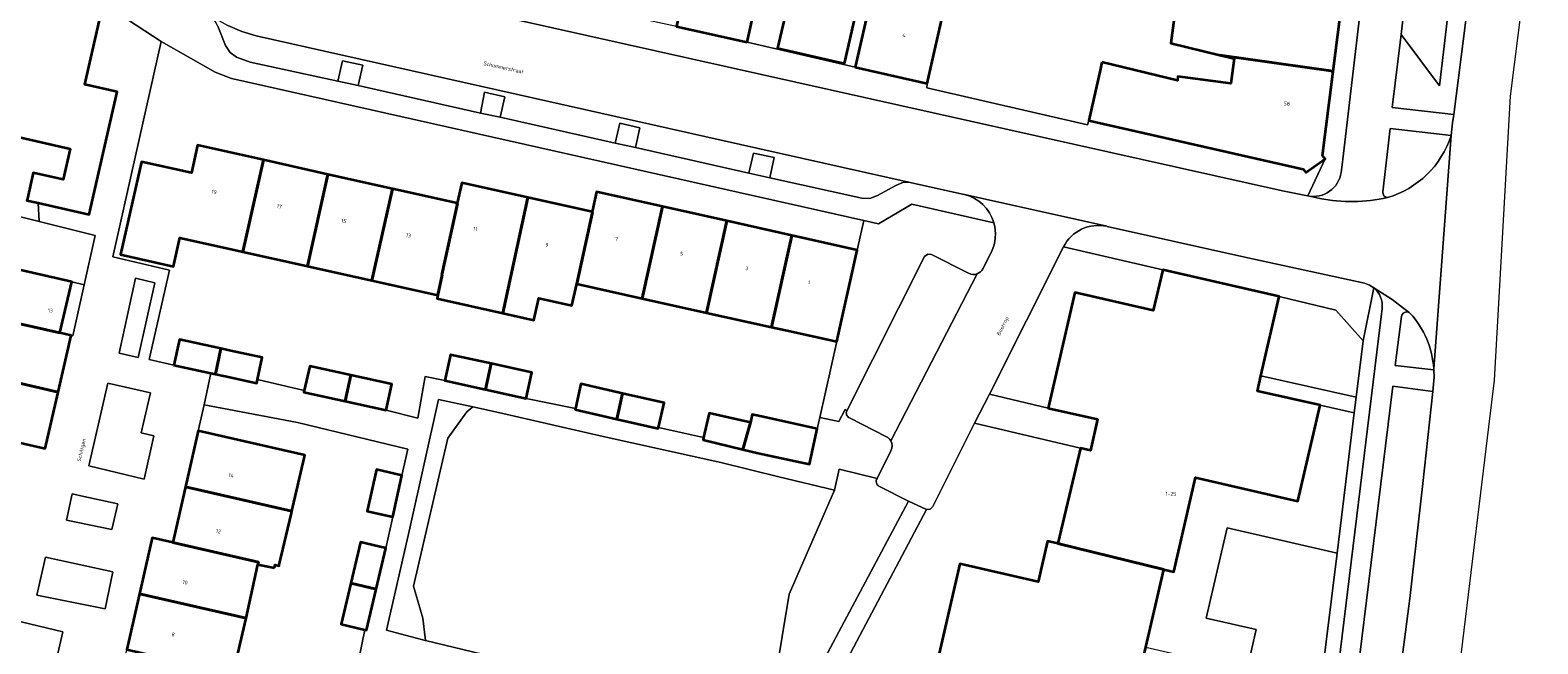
# Model space of a CAD drawing. Header units: metres. Extents: x 197700 to 204338, y 317132 to 325229.
# Tile 607 of 656: x 203315 to 203459, y 318159 to 318217. Entities that reach past the tile are written whole.
import ezdxf
from ezdxf.enums import TextEntityAlignment as Align

# ---------------------------------------------------------------- set-up
doc = ezdxf.new("R2010")
doc.units = ezdxf.units.M
for name, color, linetype, lineweight in [('B-WE-GR-BEPLANTING_CULTUUR_BODEMBEDEKKER-GV', 90, 'Continuous', 18), ('B-WE-GR-BEPLANTING_CULTUUR_HEESTERS-GV', 90, 'Continuous', 18), ('B-WE-IE-TERREINAFSCHEIDING_KUNSTMATIG_HEKWERK-G', 20, 'IE-TERREINAFSCHEIDING-KUNSTMATIG', 18), ('B-WE-OG-BEBOUWING-GV', 7, 'Continuous', 35), ('B-WE-OG-BEBOUWING-T18', 10, 'Continuous', 18), ('B-WE-OG-TERREIN_CULTUURSCHEIDING-GV', 7, 'Continuous', 18), ('B-WE-OG-TERREIN_ERF-GV', 7, 'Continuous', 18), ('B-WE-OG-TOPOGRAFIE-T18', 10, 'Continuous', 18), ('B-WE-VH-VERHARDING_ASFALT-GV', 252, 'Continuous', 18), ('B-WE-VH-VERHARDING_BETONSTRAATSTEEN-GV', 252, 'Continuous', 18), ('B-WE-VH-VERHARDING_OPEN-GV', 252, 'Continuous', 18), ('B-WE-VH-VERHARDING_TEGEL-GV', 252, 'Continuous', 18)]:
    doc.layers.add(name, color=color, linetype=linetype, lineweight=lineweight)
doc.styles.add('NLCS-ISO-M200-T18', font='NLCS-ISO.ttf', dxfattribs={"height": 0.36})
doc.linetypes.add('IE-TERREINAFSCHEIDING-KUNSTMATIG', pattern='A,4,[82,NLCS.SHX,S=0.75,R=90,X=0,Y=0],4,-2', length=10)

msp = doc.modelspace()

# ---------------------------------------------------------------- linework, layer by layer
at = {"layer": 'B-WE-GR-BEPLANTING_CULTUUR_BODEMBEDEKKER-GV'}
for points in [[(203450.839, 318207.061), (203445.018, 318207.752), (203444.337, 318201.685)], [(203446.945, 318190.101), (203446.853, 318190.171)], [(203446.114, 318189.81), (203445.514, 318185.135), (203449.198, 318184.713), (203449.192, 318184.804)]]:
    msp.add_lwpolyline(points, dxfattribs=at)
for points in [[(203444.768, 318201.145, 0.2486866), (203450.839, 318207.061)], [(203444.337, 318201.685, 0.4170429), (203444.768, 318201.145)], [(203446.853, 318190.171, 0.5355986), (203446.114, 318189.81)], [(203449.192, 318184.804, 0.1682787), (203446.945, 318190.101)]]:
    msp.add_lwpolyline(points, format="xyb", dxfattribs=at)
for points in [[(203301.289, 318199.1), (203300.872, 318197.361), (203310.675, 318195.093), (203314.436, 318194.223), (203319.29, 318193.1), (203320.475, 318192.826), (203321.522, 318197.513), (203316.173, 318198.861), (203314.161, 318199.368), (203302.02, 318202.147)], [(203327.223, 318193.014), (203325.374, 318193.471), (203323.804, 318186.316), (203325.619, 318185.903)], [(203320.913, 318175.54), (203326.194, 318174.275), (203327.112, 318178.402), (203325.914, 318178.69), (203326.797, 318182.519), (203322.722, 318183.443)], [(203323.673, 318171.912), (203320.452, 318172.62), (203319.335, 318172.89), (203318.774, 318170.379), (203323.116, 318169.487)], [(203322.463, 318161.913), (203323.199, 318165.427), (203316.8, 318166.834), (203315.947, 318163.224)], [(203318.441, 318159.715), (203313.016, 318161.001), (203311.859, 318155.841), (203312.986, 318151.52), (203316.375, 318150.728)]]:
    msp.add_lwpolyline(points, close=True, dxfattribs=at)
at = {"layer": 'B-WE-GR-BEPLANTING_CULTUUR_HEESTERS-GV'}
for points in [[(203454.302, 318250.201), (203453.378, 318242.916), (203449.738, 318211.795), (203446.08, 318216.712)], [(203446.08, 318216.712), (203445.226, 318209.746), (203451.087, 318209.06), (203455.387, 318242.836), (203456.058, 318247.942)], [(203407.235, 318198.728), (203399.397, 318200.526), (203396.232, 318198.652), (203394.833, 318198.966), (203394.206, 318196.133), (203392.272, 318187.406), (203390.639, 318180.165), (203392.45, 318179.765), (203393.052, 318180.926), (203393.21, 318180.807), (203400.623, 318195.525), (203400.922, 318195.757), (203401.3, 318195.714), (203404.826, 318193.934)], [(203406.186, 318194.363), (203406.997, 318195.954)], [(203396.095, 318174.348), (203392.49, 318175.22), (203392.038, 318173.22), (203387.716, 318163.306), (203386.36, 318155.214)], [(203399.089, 318172.184), (203396.269, 318173.612)], [(203386.947, 318155.553), (203389.881, 318154.882), (203399.089, 318172.184)]]:
    msp.add_lwpolyline(points, dxfattribs=at)
for points in [[(203346.617, 318211.84), (203347.047, 318213.769), (203345.112, 318214.182), (203344.652, 318212.266)], [(203358.273, 318209.211), (203360.139, 318208.807), (203360.578, 318210.756), (203358.654, 318211.218)], [(203373.062, 318205.919), (203373.453, 318207.807), (203371.555, 318208.259), (203371.116, 318206.349)], [(203385.879, 318203.044), (203386.274, 318204.955), (203384.316, 318205.379), (203383.874, 318203.486)], [(203442.441, 318187.481), (203439.863, 318190.4), (203434.446, 318191.715), (203432.707, 318184.141), (203441.782, 318182.092)], [(203441.62, 318153.383), (203445.615, 318152.879), (203446.904, 318162.899), (203448.16, 318173.863), (203449.096, 318182.659), (203445.289, 318183.153)], [(203353.038, 318158.886), (203352.772, 318161.024), (203351.89, 318164.068), (203355.153, 318178.183), (203356.961, 318180.697), (203357.533, 318181.175), (203354.256, 318181.893), (203351.543, 318169.601), (203349.323, 318159.858), (203352.98, 318158.9)], [(203438.343, 318181.331), (203436.225, 318172.181), (203426.474, 318174.448), (203424.384, 318165.427), (203423.439, 318165.646), (203421.714, 318158.242), (203431.346, 318156.028), (203432.243, 318159.926), (203427.47, 318161.023), (203429.468, 318169.646), (203439.963, 318167.205), (203441.6, 318180.596)], [(203439.963, 318167.205), (203429.468, 318169.646), (203427.47, 318161.023), (203432.243, 318159.926), (203431.346, 318156.028), (203438.399, 318154.406)]]:
    msp.add_lwpolyline(points, close=True, dxfattribs=at)
for points in [[(203406.997, 318195.954, 0.1844508), (203407.235, 318198.728)], [(203405.641, 318193.872, 0.1930289), (203406.186, 318194.363)], [(203404.826, 318193.934, 0.2164813), (203405.641, 318193.872)], [(203396.269, 318173.612, -0.4239858), (203396.095, 318174.348)]]:
    msp.add_lwpolyline(points, format="xyb", dxfattribs=at)
at = {"layer": 'B-WE-IE-TERREINAFSCHEIDING_KUNSTMATIG_HEKWERK-G'}
msp.add_lwpolyline([(203392.272, 318187.406), (203390.639, 318180.165)], dxfattribs=at)
at = {"layer": 'B-WE-OG-BEBOUWING-GV'}
for points in [[(203383.704, 318215.983), (203384.771, 318220.868), (203385.611, 318224.714), (203383.85, 318225.092), (203384.284, 318226.885), (203384.065, 318226.932), (203384.94, 318230.549), (203379.957, 318231.592), (203379.517, 318229.521), (203376.956, 318217.456)], [(203394.01, 318213.584), (203400.888, 318212.038), (203401.985, 318216.916), (203403.039, 318221.603), (203402.97, 318221.618), (203404.103, 318226.92), (203403.993, 318226.943), (203404.569, 318229.638), (203401.254, 318230.346), (203399.591, 318222.564), (203396.193, 318223.29), (203395.107, 318218.46)], [(203394.115, 318218.806), (203395.229, 318223.595), (203394.944, 318223.66), (203388.851, 318225.043), (203387.745, 318220.288), (203386.612, 318215.418), (203392.982, 318213.936)], [(203423.15, 318222.477), (203422.914, 318220.717), (203424.718, 318220.475), (203424.1, 318215.87), (203428.775, 318214.739), (203439.599, 318213.214), (203440.484, 318220.222), (203432.133, 318221.349)], [(203417.546, 318214.059), (203417.399, 318213.415), (203416.284, 318208.513), (203436.73, 318203.86), (203436.981, 318203.548), (203438.819, 318204.837), (203438.581, 318205.161), (203439.599, 318213.214), (203428.775, 318214.739), (203430.148, 318214.407), (203429.829, 318212.026), (203424.791, 318212.702), (203424.74, 318212.318)], [(203337.563, 318204.738), (203331.298, 318206.141), (203330.709, 318203.499), (203325.938, 318204.572), (203323.942, 318195.702), (203328.984, 318194.567), (203329.001, 318194.642), (203329.019, 318194.723), (203329.601, 318197.308), (203335.342, 318196.029), (203335.61, 318195.969)], [(203343.721, 318203.359), (203337.563, 318204.738), (203335.61, 318195.969), (203341.352, 318194.691), (203341.76, 318194.6)], [(203341.76, 318194.6), (203347.92, 318193.228), (203349.88, 318201.98), (203343.721, 318203.359)], [(203356.039, 318200.601), (203349.88, 318201.98), (203347.92, 318193.228), (203354.207, 318191.828), (203354.627, 318193.766), (203354.578, 318193.777), (203356.088, 318200.59)], [(203356.039, 318200.601), (203356.088, 318200.59), (203354.578, 318193.777), (203354.627, 318193.766), (203354.207, 318191.828), (203354.134, 318191.509), (203360.387, 318190.102), (203362.784, 318201.143), (203356.489, 318202.548)], [(203373.688, 318191.525), (203375.642, 318200.288), (203369.349, 318201.697), (203368.919, 318199.774), (203368.968, 318199.763), (203367.454, 318192.906)], [(203368.919, 318199.774), (203362.784, 318201.143), (203360.387, 318190.102), (203363.352, 318189.435), (203363.828, 318191.549), (203366.997, 318190.836), (203367.454, 318192.906), (203368.968, 318199.763)], [(203373.688, 318191.525), (203379.824, 318190.165), (203381.781, 318198.914), (203375.642, 318200.288)], [(203387.951, 318197.533), (203381.781, 318198.914), (203379.824, 318190.165), (203386.013, 318188.793)], [(203386.013, 318188.793), (203387.366, 318188.493), (203392.272, 318187.406), (203394.206, 318196.133), (203387.951, 318197.533)], [(203314.436, 318194.223), (203310.675, 318195.093), (203309.524, 318190.247), (203309.51, 318190.188), (203318.163, 318188.229), (203319.29, 318193.1)], [(203432.707, 318184.141), (203434.446, 318191.715), (203423.356, 318194.246), (203422.43, 318190.363), (203414.96, 318192.104), (203412.428, 318181.066), (203417.107, 318179.993), (203416.455, 318177.004), (203415.482, 318177.233), (203413.336, 318168.13), (203423.439, 318165.646), (203424.384, 318165.427), (203426.474, 318174.448), (203436.225, 318172.181), (203438.343, 318181.331), (203432.371, 318182.679)], [(203309.524, 318190.247), (203306.455, 318190.97), (203305.189, 318185.589), (203308.24, 318184.841), (203317.988, 318182.588), (203319.235, 318187.981), (203318.163, 318188.229), (203309.51, 318190.188)], [(203329.025, 318185.169), (203332.557, 318184.402), (203332.985, 318184.309), (203333.502, 318186.748), (203329.554, 318187.605)], [(203333.911, 318184.108), (203336.945, 318183.449), (203337.015, 318183.786), (203337.45, 318185.89), (203334.464, 318186.539), (203333.502, 318186.748), (203332.985, 318184.309)], [(203358.748, 318182.837), (203359.29, 318185.302), (203355.424, 318186.152), (203354.882, 318183.687)], [(203314.8, 318177.652), (203316.742, 318177.196), (203317.988, 318182.588), (203308.24, 318184.841), (203307.017, 318179.69), (203306.961, 318179.444)], [(203341.467, 318182.74), (203341.432, 318182.58), (203345.35, 318181.716), (203345.898, 318184.204), (203341.98, 318185.067)], [(203359.29, 318185.302), (203358.748, 318182.837), (203362.613, 318181.988), (203363.155, 318184.453)], [(203345.898, 318184.204), (203345.35, 318181.716), (203349.267, 318180.853), (203349.815, 318183.34)], [(203371.26, 318180.012), (203371.819, 318182.46), (203367.855, 318183.365), (203367.318, 318181.015), (203367.296, 318180.916)], [(203375.247, 318179.209), (203375.783, 318181.556), (203371.819, 318182.46), (203371.26, 318180.012), (203375.224, 318179.107)], [(203384.019, 318179.69), (203380.094, 318180.588), (203379.553, 318178.249), (203379.506, 318178.046), (203383.293, 318177.124)], [(203385.505, 318180.154), (203384.184, 318180.441), (203384.019, 318179.69), (203383.293, 318177.124), (203384.762, 318176.766), (203389.646, 318175.695), (203390.389, 318179.082)], [(203331.359, 318178.885), (203330.141, 318173.552), (203340.277, 318171.236), (203340.369, 318171.63), (203341.457, 318176.29), (203341.521, 318176.562), (203336.213, 318177.776)], [(203349.908, 318170.677), (203350.785, 318174.635), (203350.639, 318174.667), (203348.353, 318175.203), (203347.47, 318171.217)], [(203338.623, 318165.812), (203338.69, 318166.095), (203339.057, 318166.009), (203339.081, 318166.11), (203340.233, 318171.046), (203340.277, 318171.236), (203330.141, 318173.552), (203328.923, 318168.22), (203337.096, 318166.348), (203337.05, 318166.14)], [(203335.916, 318161.027), (203337.05, 318166.14), (203337.096, 318166.348), (203328.923, 318168.22), (203326.97, 318168.672), (203325.753, 318163.351)], [(203348.332, 318163.786), (203349.251, 318167.701), (203346.822, 318168.271), (203345.903, 318164.356)], [(203421.714, 318158.242), (203423.439, 318165.646), (203413.336, 318168.13), (203412.36, 318168.35), (203411.461, 318164.473), (203403.978, 318166.201), (203401.429, 318155.167), (203406.124, 318154.072), (203405.436, 318151.15), (203404.486, 318151.375), (203402.34, 318142.238), (203412.457, 318139.756), (203413.426, 318139.508), (203415.491, 318148.529), (203425.226, 318146.271), (203427.328, 318155.408), (203421.373, 318156.777)], [(203348.332, 318163.786), (203345.903, 318164.356), (203344.984, 318160.441), (203347.247, 318159.91), (203347.413, 318159.871)], [(203335.916, 318161.027), (203325.753, 318163.351), (203324.536, 318158.03), (203334.675, 318155.712)]]:
    msp.add_lwpolyline(points, close=True, dxfattribs=at)
msp.add_lwpolyline([(203277.61, 318219.399), (203297.393, 318214.855), (203296.571, 318211.277), (203298, 318210.949), (203297.937, 318210.677), (203319.149, 318205.805), (203318.472, 318202.856), (203315.617, 318203.512), (203315.061, 318201.073), (203315.017, 318200.879), (203316.082, 318200.637), (203316.089, 318200.635), (203320.958, 318199.527), (203323.625, 318211.242), (203320.551, 318211.935), (203322.09, 318218.761)], dxfattribs=at)
at = {"layer": 'B-WE-OG-TERREIN_CULTUURSCHEIDING-GV'}
msp.add_lwpolyline([(203386.352, 318155.168), (203386.353, 318155.174), (203386.36, 318155.214), (203387.716, 318163.306), (203392.038, 318173.22), (203386.735, 318174.491), (203381.181, 318175.862), (203369.963, 318178.345), (203359.981, 318180.639), (203357.533, 318181.175), (203356.961, 318180.697), (203355.153, 318178.183), (203351.89, 318164.068), (203352.772, 318161.024), (203353.038, 318158.886), (203364.762, 318156.059), (203375.299, 318153.375), (203379.546, 318152.319), (203380.029, 318154.261), (203385.816, 318152.822)], close=True, dxfattribs=at)
at = {"layer": 'B-WE-OG-TERREIN_ERF-GV'}
for points in [[(203395.229, 318223.595), (203394.115, 318218.806), (203392.982, 318213.936), (203386.612, 318215.418), (203387.745, 318220.288), (203388.851, 318225.043), (203394.944, 318223.66)], [(203387.366, 318188.493), (203386.013, 318188.793), (203379.824, 318190.165), (203373.688, 318191.525), (203367.454, 318192.906), (203366.997, 318190.836), (203363.828, 318191.549), (203363.352, 318189.435), (203360.387, 318190.102), (203354.134, 318191.509), (203354.207, 318191.828), (203347.92, 318193.228), (203341.76, 318194.6), (203341.352, 318194.691), (203335.61, 318195.969), (203335.342, 318196.029), (203329.601, 318197.308), (203329.019, 318194.723), (203329.001, 318194.642), (203328.984, 318194.567), (203323.942, 318195.702), (203325.938, 318204.572), (203330.709, 318203.499), (203331.298, 318206.141), (203337.563, 318204.738), (203343.721, 318203.359), (203349.88, 318201.98), (203356.039, 318200.601), (203356.489, 318202.548), (203362.784, 318201.143), (203368.919, 318199.774), (203369.349, 318201.697), (203375.642, 318200.288), (203381.781, 318198.914), (203387.951, 318197.533), (203394.206, 318196.133), (203394.833, 318198.966), (203335.943, 318212.187), (203334.516, 318212.502), (203332.956, 318213.113), (203327.804, 318216.025), (203323.197, 318195.483), (203328.598, 318194.219), (203326.668, 318185.682), (203329.025, 318185.169), (203329.554, 318187.605), (203333.502, 318186.748), (203334.464, 318186.539), (203337.45, 318185.89), (203337.015, 318183.786), (203341.467, 318182.74), (203341.98, 318185.067), (203345.898, 318184.204), (203349.815, 318183.34), (203349.267, 318180.853), (203352.283, 318180.102), (203352.983, 318184.068), (203354.882, 318183.687), (203355.424, 318186.152), (203359.29, 318185.302), (203363.155, 318184.453), (203362.613, 318181.988), (203367.318, 318181.015), (203367.855, 318183.365), (203371.819, 318182.46), (203375.783, 318181.556), (203375.247, 318179.209), (203379.553, 318178.249), (203380.094, 318180.588), (203384.019, 318179.69), (203384.184, 318180.441), (203385.505, 318180.154), (203390.389, 318179.082), (203390.639, 318180.165), (203392.272, 318187.406)], [(203412.428, 318181.066), (203414.96, 318192.104), (203422.43, 318190.363), (203423.356, 318194.246), (203413.862, 318196.437), (203406.808, 318182.386)], [(203319.29, 318193.1), (203318.163, 318188.229), (203319.235, 318187.981), (203319.385, 318187.944), (203320.475, 318192.826)], [(203413.336, 318168.13), (203415.482, 318177.233), (203405.386, 318179.624), (203401.404, 318171.656), (203401.156, 318171.414), (203400.813, 318171.382), (203391.85, 318154.442), (203392.127, 318154.188), (203392.147, 318153.812), (203401.429, 318155.167), (203403.978, 318166.201), (203411.461, 318164.473), (203412.36, 318168.35)]]:
    msp.add_lwpolyline(points, close=True, dxfattribs=at)
for points in [[(203384.771, 318220.868), (203383.704, 318215.983), (203394.01, 318213.584), (203395.107, 318218.46)], [(203403.039, 318221.603), (203401.985, 318216.916), (203400.888, 318212.038), (203400.849, 318211.611), (203416.171, 318208.073), (203416.284, 318208.513), (203417.399, 318213.415), (203417.546, 318214.059), (203424.74, 318212.318), (203424.791, 318212.702), (203429.829, 318212.026), (203430.148, 318214.407), (203428.775, 318214.739), (203424.1, 318215.87), (203424.718, 318220.475)], [(203315.061, 318201.073), (203315.617, 318203.512), (203318.472, 318202.856), (203319.149, 318205.805), (203297.937, 318210.677)], [(203346.713, 318157.255), (203347.247, 318159.91), (203344.984, 318160.441), (203345.903, 318164.356), (203346.822, 318168.271), (203349.251, 318167.701), (203349.908, 318170.677), (203347.47, 318171.217), (203348.353, 318175.203), (203350.639, 318174.667), (203350.785, 318174.635), (203351.337, 318177.152), (203340.813, 318179.689), (203331.927, 318181.372), (203331.359, 318178.885), (203336.213, 318177.776), (203341.521, 318176.562), (203341.457, 318176.29), (203340.369, 318171.63), (203340.277, 318171.236), (203340.233, 318171.046), (203339.081, 318166.11), (203339.057, 318166.009), (203338.69, 318166.095), (203338.623, 318165.812), (203337.05, 318166.14), (203335.916, 318161.027), (203334.675, 318155.712)]]:
    msp.add_lwpolyline(points, dxfattribs=at)
at = {"layer": 'B-WE-VH-VERHARDING_ASFALT-GV'}
for points in [[(203455.387, 318242.836), (203451.087, 318209.06), (203450.987, 318208.288), (203450.839, 318207.061), (203449.192, 318184.804), (203449.198, 318184.713), (203449.21, 318184.026), (203449.169, 318183.341), (203449.096, 318182.659), (203448.16, 318173.863), (203446.904, 318162.899), (203445.615, 318152.879)], [(203450.783, 318149.121), (203454.969, 318183.724), (203456.511, 318210.834), (203459.114, 318231.496)], [(203324.6, 318223.503), (203327.642, 318221.37), (203331.257, 318219.156), (203332.669, 318218.395), (203334.18, 318217.581), (203335.498, 318216.98), (203336.889, 318216.571), (203384.617, 318205.874), (203399.253, 318202.593), (203404.233, 318201.477), (203404.445, 318201.43), (203418.014, 318198.404), (203418.04, 318198.398), (203431.181, 318195.455), (203442.569, 318192.964), (203443.048, 318192.798), (203443.48, 318192.525), (203445.235, 318191.415), (203446.21, 318190.657), (203446.853, 318190.171), (203446.945, 318190.101)], [(203438.314, 318201.072), (203437.193, 318201.299), (203437.16, 318201.306), (203434.774, 318201.801), (203345.212, 318221.843), (203343.389, 318222.214), (203338.542, 318222.818), (203334.949, 318222.271), (203331.96, 318224.013)], [(203449.192, 318184.804), (203450.839, 318207.061)]]:
    msp.add_lwpolyline(points, dxfattribs=at)
for points in [[(203450.839, 318207.061, -0.2486866), (203444.768, 318201.145)], [(203444.768, 318201.145, -0.1039638), (203438.314, 318201.072)], [(203446.945, 318190.101, -0.1682787), (203449.192, 318184.804)]]:
    msp.add_lwpolyline(points, format="xyb", dxfattribs=at)
at = {"layer": 'B-WE-VH-VERHARDING_BETONSTRAATSTEEN-GV'}
for points in [[(203308.906, 318140.984), (203316.656, 318138.336), (203317.493, 318140.774), (203317.918, 318142.619), (203319.154, 318148.015), (203320.39, 318153.411), (203323.32, 318152.71), (203324.536, 318158.03), (203325.753, 318163.351), (203326.97, 318168.672), (203328.923, 318168.22), (203330.141, 318173.552), (203331.359, 318178.885), (203331.927, 318181.372), (203332.557, 318184.402), (203329.025, 318185.169), (203326.668, 318185.682), (203328.598, 318194.219), (203323.197, 318195.483), (203327.804, 318216.025), (203322.307, 318219.634)], [(203322.09, 318218.761), (203320.551, 318211.935), (203323.625, 318211.242), (203320.958, 318199.527), (203316.089, 318200.635), (203316.082, 318200.637), (203316.173, 318198.861), (203321.522, 318197.513), (203320.475, 318192.826), (203319.385, 318187.944), (203319.235, 318187.981), (203317.988, 318182.588), (203316.742, 318177.196), (203314.8, 318177.652)], [(203333.215, 318217.493), (203333.96, 318215.666), (203334.408, 318214.987), (203335.008, 318214.548), (203336.315, 318214.077), (203344.652, 318212.266), (203345.112, 318214.182), (203347.047, 318213.769), (203346.617, 318211.84), (203358.273, 318209.211), (203358.654, 318211.218), (203360.578, 318210.756), (203360.139, 318208.807), (203371.116, 318206.349), (203371.555, 318208.259), (203373.453, 318207.807), (203373.062, 318205.919), (203383.874, 318203.486), (203384.316, 318205.379), (203386.274, 318204.955), (203385.879, 318203.044), (203394.629, 318201.084), (203395.407, 318201.058), (203396.134, 318201.333), (203397.888, 318202.288), (203398.608, 318202.606), (203399.253, 318202.593), (203384.617, 318205.874), (203336.889, 318216.571), (203335.498, 318216.98), (203334.18, 318217.581)], [(203418.014, 318198.404), (203404.445, 318201.43)], [(203407.22, 318198.78), (203407.235, 318198.728)], [(203404.826, 318193.934), (203401.3, 318195.714), (203400.922, 318195.757), (203400.623, 318195.525), (203393.21, 318180.807)], [(203396.269, 318173.612), (203399.089, 318172.184), (203400.813, 318171.382), (203401.156, 318171.414), (203401.404, 318171.656), (203405.386, 318179.624), (203406.808, 318182.386), (203413.862, 318196.437)], [(203406.997, 318195.954), (203406.186, 318194.363)], [(203397.406, 318177.93), (203405.641, 318193.872)], [(203405.641, 318193.872), (203397.406, 318177.93)], [(203393.468, 318180.129), (203396.987, 318178.327)], [(203397.404, 318176.995), (203396.095, 318174.348)]]:
    msp.add_lwpolyline(points, dxfattribs=at)
for points in [[(203404.445, 318201.43, -0.263042), (203407.22, 318198.78)], [(203407.235, 318198.728, -0.1844508), (203406.997, 318195.954)], [(203413.862, 318196.437, -0.3413465), (203418.014, 318198.404)], [(203406.186, 318194.363, -0.1930289), (203405.641, 318193.872)], [(203405.641, 318193.872, -0.2164813), (203404.826, 318193.934)], [(203393.21, 318180.807, 0.4336891), (203393.468, 318180.129)], [(203396.987, 318178.327, -0.1544318), (203397.406, 318177.93)], [(203397.406, 318177.93, -0.260958), (203397.404, 318176.995)], [(203396.095, 318174.348, 0.4239858), (203396.269, 318173.612)]]:
    msp.add_lwpolyline(points, format="xyb", dxfattribs=at)
for points in [[(203327.223, 318193.014), (203325.619, 318185.903), (203323.804, 318186.316), (203325.374, 318193.471)], [(203320.913, 318175.54), (203322.722, 318183.443), (203326.797, 318182.519), (203325.914, 318178.69), (203327.112, 318178.402), (203326.194, 318174.275)], [(203415.482, 318177.233), (203416.455, 318177.004), (203417.107, 318179.993), (203412.428, 318181.066), (203406.808, 318182.386), (203405.386, 318179.624)], [(203320.452, 318172.62), (203323.673, 318171.912), (203323.116, 318169.487), (203318.774, 318170.379), (203319.335, 318172.89)], [(203322.463, 318161.913), (203315.947, 318163.224), (203316.8, 318166.834), (203323.199, 318165.427)], [(203318.441, 318159.715), (203316.375, 318150.728), (203312.986, 318151.52), (203311.859, 318155.841), (203313.016, 318161.001)]]:
    msp.add_lwpolyline(points, close=True, dxfattribs=at)
at = {"layer": 'B-WE-VH-VERHARDING_OPEN-GV'}
for points in [[(203314.161, 318199.368), (203316.173, 318198.861), (203316.082, 318200.637), (203315.017, 318200.879)], [(203393.21, 318180.807), (203393.052, 318180.926), (203392.45, 318179.765), (203390.639, 318180.165), (203390.389, 318179.082), (203389.646, 318175.695), (203384.762, 318176.766), (203383.293, 318177.124), (203379.506, 318178.046), (203379.553, 318178.249), (203375.247, 318179.209), (203375.224, 318179.107), (203371.26, 318180.012), (203367.296, 318180.916), (203367.318, 318181.015), (203362.613, 318181.988), (203358.748, 318182.837), (203354.882, 318183.687), (203352.983, 318184.068), (203352.283, 318180.102), (203349.267, 318180.853), (203345.35, 318181.716), (203341.432, 318182.58), (203341.467, 318182.74), (203337.015, 318183.786), (203336.945, 318183.449), (203333.911, 318184.108), (203332.985, 318184.309), (203332.557, 318184.402), (203331.927, 318181.372), (203340.813, 318179.689), (203351.337, 318177.152), (203350.785, 318174.635), (203349.908, 318170.677), (203349.251, 318167.701)], [(203385.116, 318149.759), (203385.37, 318150.872), (203379.546, 318152.319), (203375.299, 318153.375), (203364.762, 318156.059), (203353.038, 318158.886), (203352.98, 318158.9), (203349.323, 318159.858), (203351.543, 318169.601), (203354.256, 318181.893), (203357.533, 318181.175), (203359.981, 318180.639), (203369.963, 318178.345), (203381.181, 318175.862), (203386.735, 318174.491), (203392.038, 318173.22), (203392.49, 318175.22), (203396.095, 318174.348), (203397.404, 318176.995)], [(203396.987, 318178.327), (203393.468, 318180.129)], [(203349.251, 318167.701), (203348.332, 318163.786), (203347.413, 318159.871), (203347.247, 318159.91), (203346.713, 318157.255)]]:
    msp.add_lwpolyline(points, dxfattribs=at)
msp.add_lwpolyline([(203432.707, 318184.141), (203432.371, 318182.679), (203438.343, 318181.331), (203441.6, 318180.596), (203441.782, 318182.092)], close=True, dxfattribs=at)
for points in [[(203393.468, 318180.129, -0.4336891), (203393.21, 318180.807)], [(203397.406, 318177.93, 0.1544318), (203396.987, 318178.327)], [(203397.404, 318176.995, 0.260958), (203397.406, 318177.93)]]:
    msp.add_lwpolyline(points, format="xyb", dxfattribs=at)
at = {"layer": 'B-WE-VH-VERHARDING_TEGEL-GV'}
for points in [[(203446.08, 318216.712), (203449.647, 318247.657), (203449.82, 318248.961), (203452.506, 318250.438), (203454.302, 318250.201)], [(203445.612, 318248.205), (203443.128, 318226.996), (203440.465, 318204.278), (203440.355, 318203.541)], [(203440.355, 318203.541), (203440.465, 318204.278), (203443.128, 318226.996), (203445.612, 318248.205)], [(203338.542, 318222.818), (203343.389, 318222.214), (203345.212, 318221.843), (203434.774, 318201.801), (203437.16, 318201.306), (203437.193, 318201.299), (203438.819, 318204.837), (203436.981, 318203.548), (203436.73, 318203.86), (203416.284, 318208.513), (203416.171, 318208.073), (203400.849, 318211.611), (203400.888, 318212.038), (203394.01, 318213.584), (203383.704, 318215.983), (203376.956, 318217.456), (203369.546, 318219.073), (203359.882, 318221.182), (203354.99, 318222.266), (203350.268, 318223.312), (203342.353, 318225.066), (203342.397, 318225.263), (203339.297, 318226.026)], [(203316.09, 318224.54), (203317.834, 318223.164), (203318.704, 318222.477), (203322.307, 318219.634), (203327.804, 318216.025), (203332.956, 318213.113), (203334.516, 318212.502), (203335.943, 318212.187), (203394.833, 318198.966), (203396.232, 318198.652), (203399.397, 318200.526), (203407.235, 318198.728), (203407.22, 318198.78)], [(203441.111, 318225.188), (203440.484, 318220.222), (203439.599, 318213.214), (203438.581, 318205.161), (203438.819, 318204.837), (203437.193, 318201.299)], [(203404.445, 318201.43), (203404.233, 318201.477), (203399.253, 318202.593), (203398.608, 318202.606), (203397.888, 318202.288), (203396.134, 318201.333), (203395.407, 318201.058), (203394.629, 318201.084), (203385.879, 318203.044), (203383.874, 318203.486), (203373.062, 318205.919), (203371.116, 318206.349), (203360.139, 318208.807), (203358.273, 318209.211), (203346.617, 318211.84), (203344.652, 318212.266), (203336.315, 318214.077), (203335.008, 318214.548), (203334.408, 318214.987), (203333.96, 318215.666), (203333.215, 318217.493), (203332.955, 318217.979), (203332.669, 318218.395)], [(203444.337, 318201.685), (203445.018, 318207.752), (203450.839, 318207.061), (203450.987, 318208.288), (203451.087, 318209.06), (203445.226, 318209.746), (203446.08, 318216.712)], [(203437.193, 318201.299), (203438.314, 318201.072)], [(203434.446, 318191.715), (203439.863, 318190.4), (203442.441, 318187.481), (203443.48, 318192.525), (203443.048, 318192.798), (203442.569, 318192.964), (203431.181, 318195.455), (203418.04, 318198.398), (203418.014, 318198.404)], [(203413.862, 318196.437), (203423.356, 318194.246), (203434.446, 318191.715)], [(203443.48, 318192.525), (203442.441, 318187.481), (203441.782, 318182.092), (203441.6, 318180.596), (203439.963, 318167.205), (203438.399, 318154.406), (203438.216, 318152.905), (203436.73, 318140.747)], [(203446.853, 318190.171), (203446.21, 318190.657), (203445.235, 318191.415), (203443.48, 318192.525)], [(203444.263, 318190.577), (203439.238, 318149.435), (203433.496, 318102.139)], [(203433.496, 318102.139), (203439.238, 318149.435), (203444.263, 318190.577)], [(203435.515, 318102.881), (203435.833, 318105.674), (203438.143, 318105.386), (203438.335, 318106.006), (203438.472, 318106.641), (203438.596, 318107.369), (203436.093, 318107.66), (203437.469, 318119.494), (203440.528, 318118.977), (203440.877, 318121.106), (203437.679, 318121.587), (203439.444, 318135.351), (203441.62, 318153.383), (203445.289, 318183.153), (203449.096, 318182.659), (203449.169, 318183.341), (203449.21, 318184.026), (203449.198, 318184.713), (203445.514, 318185.135), (203446.114, 318189.81)]]:
    msp.add_lwpolyline(points, dxfattribs=at)
for points in [[(203449.647, 318247.657), (203446.08, 318216.712), (203449.738, 318211.795), (203453.378, 318242.916), (203451.511, 318245.323)], [(203400.813, 318171.382), (203399.089, 318172.184), (203389.881, 318154.882), (203391.85, 318154.442)]]:
    msp.add_lwpolyline(points, close=True, dxfattribs=at)
for points in [[(203440.355, 318203.541, -0.428203), (203437.193, 318201.299)], [(203437.193, 318201.299, 0.428203), (203440.355, 318203.541)], [(203444.768, 318201.145, -0.4170429), (203444.337, 318201.685)], [(203407.22, 318198.78, 0.263042), (203404.445, 318201.43)], [(203438.314, 318201.072, 0.1039638), (203444.768, 318201.145)], [(203418.014, 318198.404, 0.3413465), (203413.862, 318196.437)], [(203443.48, 318192.525, -0.2569423), (203444.263, 318190.577)], [(203444.263, 318190.577, 0.2569423), (203443.48, 318192.525)], [(203446.114, 318189.81, -0.5355986), (203446.853, 318190.171)]]:
    msp.add_lwpolyline(points, format="xyb", dxfattribs=at)

# ---------------------------------------------------------------- texts
at = {"layer": 'B-WE-OG-BEBOUWING-T18', "style": 'NLCS-ISO-M200-T18'}
for s, rotation, p in [('4', 347.4, (203398.669, 318216.637)), ('58', 352.8, (203435.174, 318210.107)), ('19', 347.4, (203332.87, 318201.69)), ('17', 347.4, (203339.082, 318200.299)), ('15', 347.4, (203345.24, 318198.92)), ('13', 347.4, (203351.4, 318197.541)), ('11', 347.5, (203357.764, 318198.165)), ('7', 347.4, (203371.24, 318197.175)), ('9', 347.5, (203364.596, 318196.64)), ('5', 347.4, (203377.454, 318195.784)), ('3', 347.4, (203383.668, 318194.393)), ('1', 347.4, (203389.609, 318193.063)), ('14', 347.2, (203334.493, 318174.642)), ('12', 347.2, (203333.275, 318169.309)), ('10', 347.2, (203330.104, 318164.434)), ('8', 347.2, (203328.965, 318159.455))]:
    msp.add_text(s, height=0.36, rotation=rotation, dxfattribs=at).set_placement(p, align=Align.MIDDLE)
for s, p in [('13', (203317.247, 318190.373)), ('1-25', (203424.119, 318172.875))]:
    msp.add_text(s, height=0.36, dxfattribs=at).set_placement(p, align=Align.MIDDLE)
at = {"layer": 'B-WE-OG-TOPOGRAFIE-T18', "style": 'NLCS-ISO-M200-T18'}
for s, rotation, p in [('Schummerstraat', 347.5, (203360.475, 318213.555)), ('Bostrop', 63.3, (203408.126, 318188.861)), ('Schiltgen', 77.1, (203320.269, 318177.06))]:
    msp.add_text(s, height=0.36, rotation=rotation, dxfattribs=at).set_placement(p, align=Align.MIDDLE)

doc.saveas('drawing.dxf')
